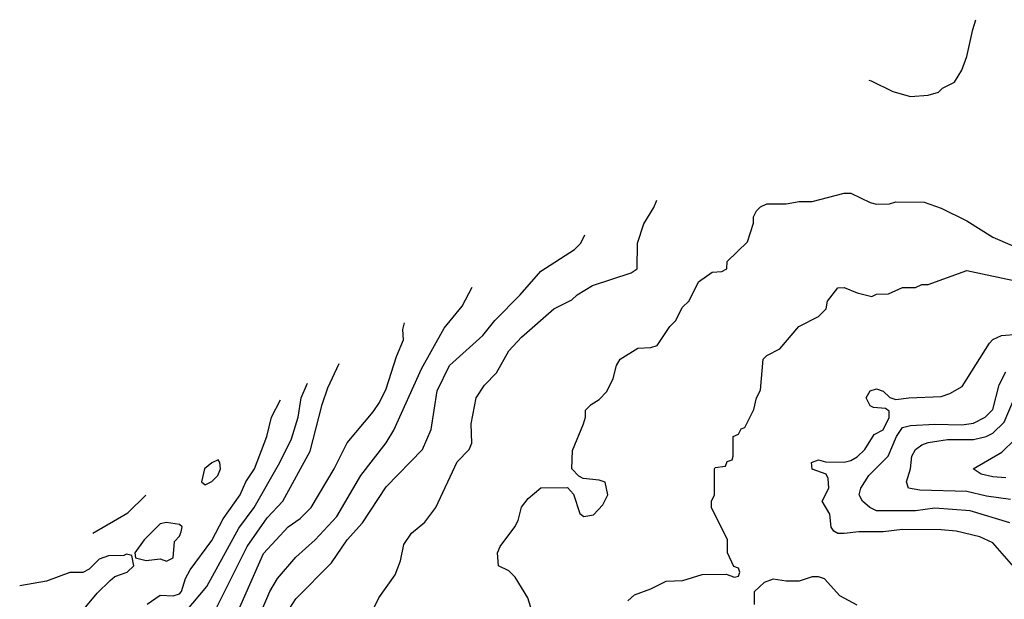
# Model space of a CAD drawing. Header units: inches. Extents: x 1793389 to 1900389, y 320802 to 470796.
# Tile 440 of 656: x 1833715 to 1836766, y 456626 to 458422. Entities that reach past the tile are written whole.
import ezdxf

# ---------------------------------------------------------------- set-up
doc = ezdxf.new("R2010")
doc.units = ezdxf.units.IN
doc.header["$MEASUREMENT"] = 0
doc.layers.add('B8435', color=7, linetype='Continuous')

msp = doc.modelspace()

# ---------------------------------------------------------------- linework, layer by layer
at = {"layer": 'B8435', "color": 2}
for points, elevation in [([(1836345.7, 458234.8), (1836352.9, 458232.9), (1836420.2, 458200.2), (1836475.3, 458184.7), (1836530, 458188.7), (1836562, 458198), (1836574, 458210), (1836611.1, 458228.9), (1836634.4, 458265.6), (1836650, 458308), (1836667.9, 458392.1), (1836677.1, 458422.4)], 390), ([(1835326, 456510), (1835289, 456630), (1835250, 456694), (1835230, 456714), (1835198, 456730), (1835195.3, 456770), (1835204, 456790), (1835249.3, 456850), (1835259.3, 456870), (1835270, 456911.3), (1835290, 456938), (1835330, 456971.3), (1835412.7, 456972.7), (1835431.3, 456951.3), (1835450, 456892), (1835462.8, 456882.8), (1835492.3, 456887.7), (1835521.5, 456918.5), (1835537.2, 456950), (1835528.7, 456988.7), (1835510, 456995.3), (1835460.4, 457000.4), (1835447.3, 457007.3), (1835426, 457030), (1835427.3, 457087.3), (1835462, 457170), (1835468, 457190), (1835468, 457212), (1835486, 457230), (1835510, 457244.7), (1835534, 457270), (1835554, 457310), (1835564, 457350), (1835575.3, 457370), (1835630, 457404.7), (1835670, 457406), (1835690, 457412), (1835729.1, 457470.9), (1835748, 457490), (1835768, 457530), (1835788.9, 457551.1), (1835818, 457610), (1835860.4, 457639.6), (1835890, 457642), (1835906, 457650), (1835907.3, 457672.7), (1835970, 457734), (1835988.4, 457791.6), (1835988.9, 457811.1), (1835998, 457830), (1836010, 457842), (1836030, 457852), (1836090, 457851.3), (1836130, 457858.8), (1836170, 457858.8), (1836270, 457884.7), (1836290, 457884.7), (1836350, 457856), (1836370, 457851), (1836410, 457851.3), (1836430, 457858), (1836516.9, 457856.9), (1836570, 457838), (1836650, 457798.8), (1836730, 457748), (1836790, 457722)], 390), ([(1834808, 456590), (1834828, 456630), (1834878, 456702), (1834894.6, 456745.4), (1834904.7, 456795.3), (1834929.3, 456830.7), (1834970, 456864.7), (1835004, 456910), (1835070, 457052), (1835108, 457090), (1835115.3, 457110), (1835114, 457170), (1835129, 457250), (1835155.3, 457290), (1835192, 457328), (1835230, 457396), (1835270, 457438.8), (1835370, 457526), (1835425.6, 457554.4), (1835442, 457570), (1835490, 457598.8), (1835610, 457638), (1835628, 457650), (1835629, 457730), (1835648.7, 457790), (1835680.2, 457839.8), (1835688.8, 457862.7)], 394), ([(1834450, 456438.8), (1834570, 456626.8), (1834681, 456739), (1834729.5, 456810), (1834777.4, 456862.6), (1834850, 456974), (1834962.7, 457090), (1834990, 457152), (1835008.3, 457271.7), (1835047, 457350), (1835150, 457444), (1835186.6, 457490), (1835266, 457570), (1835330, 457642.8), (1835434, 457710), (1835454, 457730), (1835466.3, 457755.7)], 398), ([(1835598.9, 456621.1), (1835620.1, 456639.9), (1835670, 456658), (1835717.5, 456682.5), (1835770, 456684), (1835830, 456702.8), (1835903.6, 456703.6), (1835930, 456694), (1835942, 456698), (1835946, 456710), (1835942, 456722), (1835927.3, 456727.3), (1835908, 456770), (1835908, 456810), (1835858, 456910), (1835858, 456930), (1835868, 456950), (1835868, 457030), (1835870, 457034), (1835902, 457038), (1835907.3, 457052.7), (1835922, 457058), (1835926, 457070), (1835926, 457130), (1835942, 457138), (1835950, 457154), (1835962, 457158), (1835990, 457214), (1835998, 457250), (1836010, 457274), (1836018, 457370), (1836030, 457382), (1836070, 457402), (1836128.9, 457471.1), (1836190, 457502), (1836213.6, 457526.4), (1836218, 457550), (1836250, 457591.3), (1836270, 457592), (1836310, 457576), (1836355.3, 457564.7), (1836370, 457572), (1836407.3, 457572.7), (1836450, 457592), (1836490, 457592), (1836510, 457602), (1836530, 457602), (1836650, 457644.7), (1836810, 457610.6)], 386), ([(1834455.6, 456570), (1834489.6, 456650), (1834514, 456690), (1834570, 456756.3), (1834630, 456810.6), (1834697.5, 456882.5), (1834772.3, 457010), (1834850, 457110.8), (1834874, 457150), (1834959.4, 457340.6), (1835030, 457466), (1835085.6, 457534.4), (1835116.5, 457593.4)], 402), ([(1834374.3, 456550), (1834470, 456767.3), (1834546.6, 456850), (1834583.8, 456876.2), (1834618, 456910), (1834689.5, 457030), (1834729.6, 457110.4), (1834810, 457206.8), (1834830, 457236), (1834850, 457278), (1834882, 457378), (1834904, 457430), (1834902, 457462), (1834906.8, 457482.7)], 406), ([(1836809.6, 456709.6), (1836730, 456800.9), (1836690, 456819.5), (1836616.6, 456836.6), (1836570, 456840.7), (1836450, 456842.4), (1836390, 456834.7), (1836315.3, 456835.3), (1836270, 456829.5), (1836249.6, 456829.6), (1836237.2, 456837.2), (1836229.5, 456849.5), (1836225.1, 456890), (1836201.2, 456930), (1836222, 456970), (1836220.2, 457000.2), (1836213.6, 457013.6), (1836170, 457028.7), (1836168.7, 457050), (1836190, 457058), (1836211.6, 457051.6), (1836270, 457051.3), (1836290, 457056), (1836310, 457067.3), (1836333.2, 457090), (1836362.9, 457137.1), (1836390, 457150.6), (1836409.2, 457189.2), (1836409.1, 457209.1), (1836397.2, 457217.2), (1836360.2, 457220.2), (1836350, 457226), (1836338, 457250), (1836350, 457272), (1836370, 457278), (1836390, 457271.3), (1836411.1, 457251.1), (1836430, 457244.7), (1836470, 457250.8), (1836570, 457254), (1836596.6, 457263.4), (1836634.8, 457285.2), (1836720.1, 457419.9), (1836730, 457430.8), (1836757, 457443), (1836807.5, 457447.5)], 382), ([(1834316.8, 456583.2), (1834419.7, 456790), (1834481.6, 456878.4), (1834529.7, 456930.3), (1834614.5, 457085.5), (1834651.8, 457230), (1834670, 457281), (1834704.3, 457356.7)], 410), ([(1836782.6, 456862.6), (1836660.1, 456900.1), (1836550, 456908.3), (1836490, 456900.4), (1836370, 456900.5), (1836349.2, 456910), (1836326, 456930), (1836316, 456950), (1836320.7, 456970), (1836346.3, 457010), (1836406.3, 457070), (1836431.2, 457130), (1836450, 457158.7), (1836475.2, 457164.8), (1836550, 457169.1), (1836633.9, 457166.1), (1836670, 457171.7), (1836706.6, 457190), (1836730, 457214), (1836749.7, 457290.3), (1836770, 457330.6)], 378), ([(1834230, 456587.7), (1834294.3, 456665.7), (1834393.9, 456846.1), (1834441.1, 456910), (1834520.5, 457050), (1834556.6, 457123.4), (1834578, 457190), (1834586.6, 457250), (1834606.1, 457295.6)], 414), ([(1834110, 456610.5), (1834150, 456639.1), (1834190, 456636.4), (1834210, 456642.4), (1834216.3, 456650), (1834228.2, 456690), (1834243, 456717), (1834310, 456807.7), (1834345.1, 456874.9), (1834398.4, 456950), (1834415.1, 456990), (1834442.4, 457030), (1834480.7, 457130), (1834494.7, 457190), (1834523, 457244)], 418), ([(1836784.7, 456935.3), (1836710, 456945.4), (1836650, 456960.4), (1836503.6, 456963.6), (1836469, 456970), (1836462.7, 456990), (1836475.1, 457030), (1836479.5, 457070), (1836490, 457090.6), (1836510, 457104.9), (1836530, 457112.2), (1836590, 457121.3), (1836670, 457121.1), (1836709.8, 457130.2), (1836730, 457140.3), (1836765.3, 457174.7), (1836797.6, 457250)], 374), ([(1836770, 457002.4), (1836730, 457005.6), (1836693.6, 457013.6), (1836668.7, 457030), (1836758.3, 457081.7), (1836798.7, 457121.3)], 370), ([(1833941.7, 456830.9), (1834050, 456894), (1834105.3, 456948.9)], 418), ([(1833909.2, 456590), (1833955.1, 456644.9), (1833995.5, 456684.5), (1834010, 456696), (1834048, 456710), (1834068, 456730), (1834062, 456762), (1834046, 456766), (1834038, 456762), (1833990, 456760.9), (1833961, 456750), (1833930, 456719), (1833910, 456709), (1833870, 456709), (1833797.6, 456682.4), (1833714.8, 456667.2)], 422), ([(1836310, 456608), (1836256.4, 456636.4), (1836208.9, 456688.9), (1836190, 456695.3), (1836170, 456695.3), (1836130, 456682), (1836090, 456682), (1836050, 456688.7), (1836022, 456678), (1835991.1, 456648.9), (1835990.8, 456610)], 386)]:
    msp.add_lwpolyline(points, dxfattribs=dict(at, elevation=elevation))
at = {"layer": 'B8435', "color": 2, "elevation": 422}
for points in [[(1834330, 457058), (1834310, 457049), (1834287.7, 457030), (1834278, 456990), (1834290, 456981), (1834310, 456991), (1834329, 457010), (1834337.2, 457030), (1834335.3, 457050)], [(1834170, 456864), (1834150, 456859.3), (1834101, 456810), (1834072, 456770), (1834074, 456754), (1834106.4, 456746.4), (1834150, 456751.3), (1834170, 456744), (1834190, 456754), (1834194.6, 456805.4), (1834210, 456822), (1834215.3, 456835.3), (1834218, 456850), (1834210, 456858)]]:
    msp.add_lwpolyline(points, close=True, dxfattribs=at)

doc.saveas('drawing.dxf')
